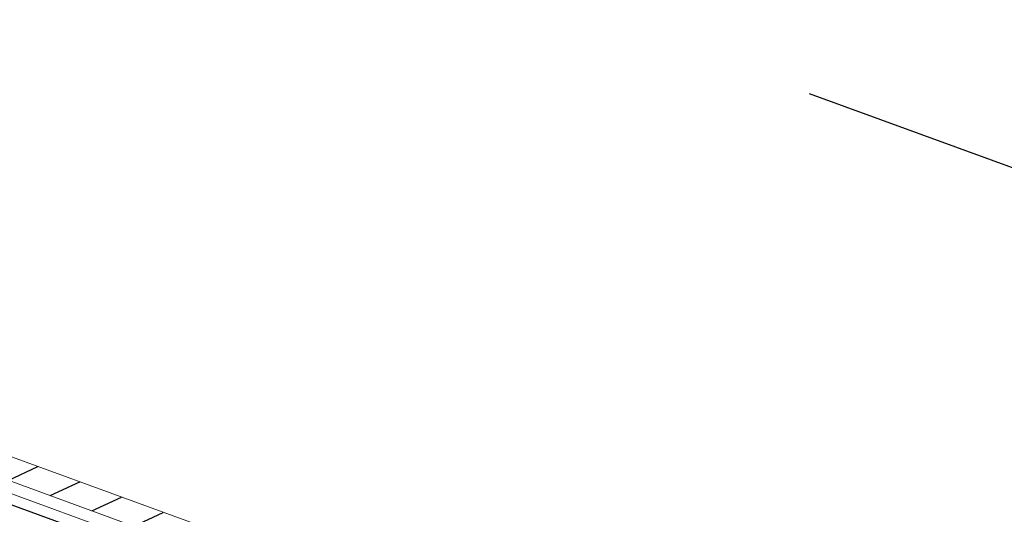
# Model space of a CAD drawing. Header units: millimetres. Extents: x 112481703 to 112588235, y 1264638581 to 1264713486.
# Tile 295 of 487: x 112570030 to 112570969, y 1264679013 to 1264679485. Entities that reach past the tile are written whole.
import ezdxf

# ---------------------------------------------------------------- set-up
doc = ezdxf.new("R2010")
doc.units = ezdxf.units.MM
doc.header["$LTSCALE"] = 0.5
doc.header["$MEASUREMENT"] = 0
doc.linetypes.add('Lang stiplet', pattern=[2116.666603, 1269.999981, -846.666622])
doc.linetypes.add('PLINE', pattern=[0])
doc.layers.add('235- Utvendig kledning og overflate', color=7, linetype='Continuous', lineweight=0)
for name, color, linetype in [('266- Himling og innvendig overflate#1', 7, 'Continuous'), ('Yttervegger.A225', 7, 'Continuous'), ('Yttervegger.A225 (Skravur)', 7, 'Continuous')]:
    doc.layers.add(name, color=color, linetype=linetype)

msp = doc.modelspace()

# ---------------------------------------------------------------- hatches: boundary and pattern name
at = {"layer": 'Yttervegger.A225 (Skravur)', "linetype": 'Continuous'}
h = msp.add_hatch(dxfattribs=at)
h.set_pattern_fill('Skrålinjer_1', color=256, style=0, pattern_type=2)
h.set_pattern_definition([(204.95599, (112557650, 1264717795), (-12.65766, 27.198964), [])])
h.paths.add_polyline_path([(112568837.52, 1264679500.26), (112568834.09, 1264679490.87), (112568829.98, 1264679479.59), (112570906.12, 1264678722.13), (112570910.23, 1264678733.41), (112570913.66, 1264678742.8)])
h = msp.add_hatch(dxfattribs=at)
h.set_pattern_fill('Prikker_tett', color=256, style=0, pattern_type=2)
h.set_pattern_definition([(249.956, (112557650, 1264717795), (-81.357, 29.68231), [0, -50]), (249.956, (112557682.11, 1264717756.67), (-81.357, 29.68231), [0, -50])])
h.paths.add_polyline_path([(112568826.21, 1264679469.26), (112568822.78, 1264679459.87), (112570898.92, 1264678702.41), (112570902.35, 1264678711.8)])

# ---------------------------------------------------------------- linework, layer by layer
at = {"layer": '235- Utvendig kledning og overflate', "linetype": 'PLINE'}
for p, q in [((112570906.12, 1264678722.13), (112568829.98, 1264679479.59)), ((112570902.35, 1264678711.8), (112568826.21, 1264679469.26))]:
    msp.add_line(p, q, dxfattribs=at)
at = {"layer": '235- Utvendig kledning og overflate', "linetype": 'PLINE', "flags": 128}
msp.add_lwpolyline([(112570913.66, 1264678742.8), (112568837.52, 1264679500.26)], dxfattribs=at)
at = {"layer": '266- Himling og innvendig overflate#1', "linetype": 'Lang stiplet'}
msp.add_lwpolyline([(112588235.42, 1264691281.63), (112578984.82, 1264665926.42), (112562432.07, 1264671965.54), (112565811.51, 1264681228.31), (112572876.02, 1264678650.89), (112578747.19, 1264694743.32)], close=True, dxfattribs=at)
at = {"layer": 'Yttervegger.A225', "linetype": 'PLINE'}
msp.add_line((112570898.92, 1264678702.41), (112568822.78, 1264679459.87), dxfattribs=at)

doc.saveas('drawing.dxf')
